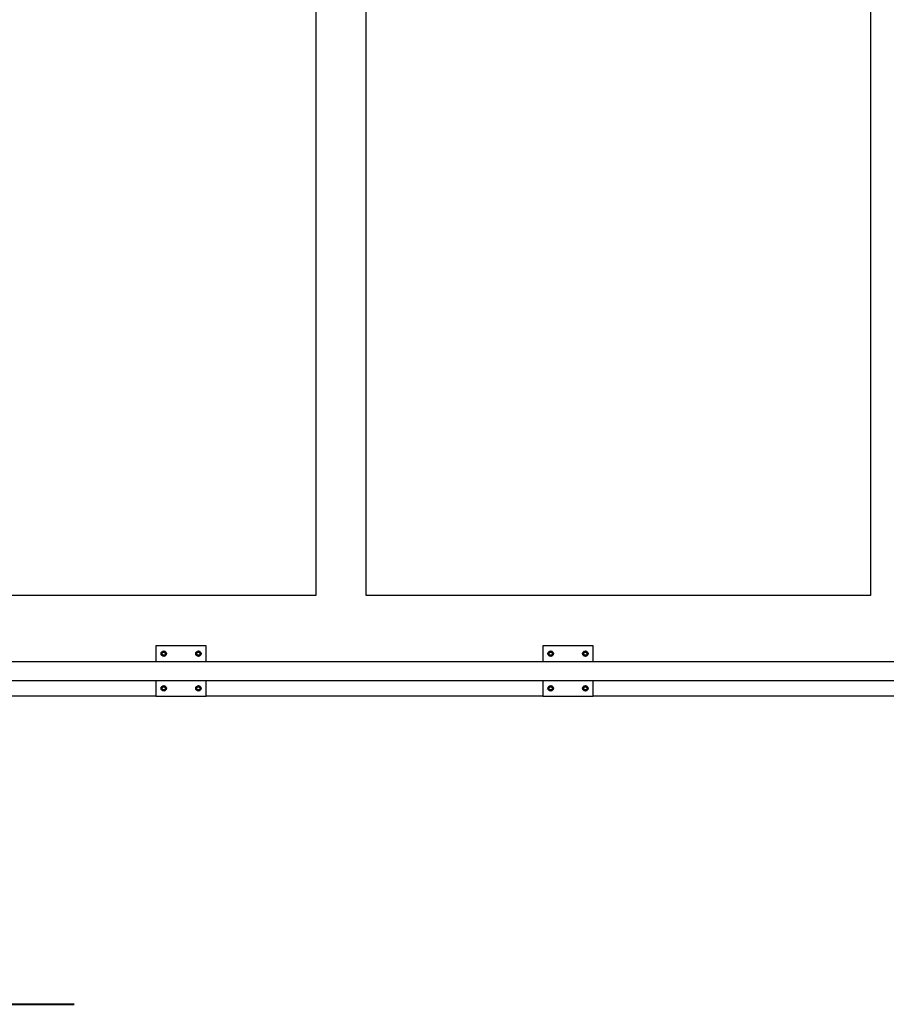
# Model space of a CAD drawing. Header units: inches. Extents: x 18 to 846, y -67 to 561.
# Tile 614 of 656: x 463 to 532, y 382 to 460. Entities that reach past the tile are written whole.
import ezdxf

# ---------------------------------------------------------------- set-up
doc = ezdxf.new("R2010")
doc.units = ezdxf.units.IN
doc.header["$LTSCALE"] = 24
doc.header["$MEASUREMENT"] = 0
doc.layers.add('Symbol (ANSI)', color=7, linetype='Continuous', lineweight=25)
doc.layers.add('Visible (ANSI)', color=7, linetype='Continuous', lineweight=30)

msp = doc.modelspace()

# ---------------------------------------------------------------- linework, layer by layer
at = {"layer": 'Symbol (ANSI)', "lineweight": 40}
msp.add_line((431.64447, 381.54548), (467.49915, 381.54548), dxfattribs=at)
at = {"layer": 'Visible (ANSI)'}
for p, q in [((486.67843, 536.00673), (486.67843, 414.00673)), ((530.67843, 536.00673), (530.67843, 414.00673)), ((490.67843, 414.00673), (490.67843, 534.92302)), ((486.67843, 414.00673), (442.67843, 414.00673)), ((530.67843, 414.00673), (490.67843, 414.00673)), ((473.98293, 410.00673), (473.98293, 408.75673)), ((477.98293, 410.00673), (473.98293, 410.00673)), ((477.98293, 408.75673), (477.98293, 410.00673)), ((504.67843, 410.00673), (504.67843, 408.75673)), ((508.67843, 410.00673), (504.67843, 410.00673)), ((508.67843, 408.75673), (508.67843, 410.00673)), ((474.52993, 409.51683), (474.45193, 409.4718)), ((474.45193, 409.4718), (474.45193, 409.38173)), ((474.45193, 409.38173), (474.45193, 409.29166)), ((474.45193, 409.29166), (474.52993, 409.24663)), ((474.60793, 409.56186), (474.52993, 409.51683)), ((474.52993, 409.24663), (474.60793, 409.2016)), ((474.68593, 409.51683), (474.60793, 409.56186)), ((474.60793, 409.2016), (474.68593, 409.24663)), ((474.76393, 409.4718), (474.68593, 409.51683)), ((474.68593, 409.24663), (474.76393, 409.29166)), ((474.76393, 409.38173), (474.76393, 409.4718)), ((474.76393, 409.29166), (474.76393, 409.38173)), ((477.27993, 409.51683), (477.20193, 409.4718)), ((477.20193, 409.4718), (477.20193, 409.38173)), ((477.20193, 409.38173), (477.20193, 409.29166)), ((477.20193, 409.29166), (477.27993, 409.24663)), ((477.35793, 409.56186), (477.27993, 409.51683)), ((477.27993, 409.24663), (477.35793, 409.2016)), ((477.43593, 409.51683), (477.35793, 409.56186)), ((477.35793, 409.2016), (477.43593, 409.24663)), ((477.51393, 409.4718), (477.43593, 409.51683)), ((477.43593, 409.24663), (477.51393, 409.29166)), ((477.51393, 409.38173), (477.51393, 409.4718)), ((477.51393, 409.29166), (477.51393, 409.38173)), ((505.22543, 409.51683), (505.14743, 409.4718)), ((505.14743, 409.4718), (505.14743, 409.38173)), ((505.14743, 409.38173), (505.14743, 409.29166)), ((505.14743, 409.29166), (505.22543, 409.24663)), ((505.30343, 409.56186), (505.22543, 409.51683)), ((505.22543, 409.24663), (505.30343, 409.2016)), ((505.38143, 409.51683), (505.30343, 409.56186)), ((505.30343, 409.2016), (505.38143, 409.24663)), ((505.45943, 409.4718), (505.38143, 409.51683)), ((505.38143, 409.24663), (505.45943, 409.29166)), ((505.45943, 409.38173), (505.45943, 409.4718)), ((505.45943, 409.29166), (505.45943, 409.38173)), ((507.97543, 409.51683), (507.89743, 409.4718)), ((507.89743, 409.4718), (507.89743, 409.38173)), ((507.89743, 409.38173), (507.89743, 409.29166)), ((507.89743, 409.29166), (507.97543, 409.24663)), ((508.05343, 409.56186), (507.97543, 409.51683)), ((507.97543, 409.24663), (508.05343, 409.2016)), ((508.13143, 409.51683), (508.05343, 409.56186)), ((508.05343, 409.2016), (508.13143, 409.24663)), ((508.20943, 409.4718), (508.13143, 409.51683)), ((508.13143, 409.24663), (508.20943, 409.29166)), ((508.20943, 409.38173), (508.20943, 409.4718)), ((508.20943, 409.29166), (508.20943, 409.38173)), ((444.53743, 408.75673), (535.54636, 408.75673)), ((444.53743, 407.25673), (537.04636, 407.25673)), ((473.98293, 407.25673), (473.98293, 406.00673)), ((477.98293, 406.00673), (477.98293, 407.25673)), ((504.67843, 407.25673), (504.67843, 406.00673)), ((508.67843, 406.00673), (508.67843, 407.25673)), ((474.52993, 406.76683), (474.45193, 406.7218)), ((474.45193, 406.7218), (474.45193, 406.63173)), ((474.45193, 406.63173), (474.45193, 406.54166)), ((474.45193, 406.54166), (474.52993, 406.49663)), ((474.60793, 406.81186), (474.52993, 406.76683)), ((474.52993, 406.49663), (474.60793, 406.4516)), ((474.68593, 406.76683), (474.60793, 406.81186)), ((474.60793, 406.4516), (474.68593, 406.49663)), ((474.76393, 406.7218), (474.68593, 406.76683)), ((474.68593, 406.49663), (474.76393, 406.54166)), ((474.76393, 406.63173), (474.76393, 406.7218)), ((474.76393, 406.54166), (474.76393, 406.63173)), ((477.27993, 406.76683), (477.20193, 406.7218)), ((477.20193, 406.7218), (477.20193, 406.63173)), ((477.20193, 406.63173), (477.20193, 406.54166)), ((477.20193, 406.54166), (477.27993, 406.49663)), ((477.35793, 406.81186), (477.27993, 406.76683)), ((477.27993, 406.49663), (477.35793, 406.4516)), ((477.43593, 406.76683), (477.35793, 406.81186)), ((477.35793, 406.4516), (477.43593, 406.49663)), ((477.51393, 406.7218), (477.43593, 406.76683)), ((477.43593, 406.49663), (477.51393, 406.54166)), ((477.51393, 406.63173), (477.51393, 406.7218)), ((477.51393, 406.54166), (477.51393, 406.63173)), ((505.22543, 406.76683), (505.14743, 406.7218)), ((505.14743, 406.7218), (505.14743, 406.63173)), ((505.14743, 406.63173), (505.14743, 406.54166)), ((505.14743, 406.54166), (505.22543, 406.49663)), ((505.30343, 406.81186), (505.22543, 406.76683)), ((505.22543, 406.49663), (505.30343, 406.4516)), ((505.38143, 406.76683), (505.30343, 406.81186)), ((505.30343, 406.4516), (505.38143, 406.49663)), ((505.45943, 406.7218), (505.38143, 406.76683)), ((505.38143, 406.49663), (505.45943, 406.54166)), ((505.45943, 406.63173), (505.45943, 406.7218)), ((505.45943, 406.54166), (505.45943, 406.63173)), ((507.97543, 406.76683), (507.89743, 406.7218)), ((507.89743, 406.7218), (507.89743, 406.63173)), ((507.89743, 406.63173), (507.89743, 406.54166)), ((507.89743, 406.54166), (507.97543, 406.49663)), ((508.05343, 406.81186), (507.97543, 406.76683)), ((507.97543, 406.49663), (508.05343, 406.4516)), ((508.13143, 406.76683), (508.05343, 406.81186)), ((508.05343, 406.4516), (508.13143, 406.49663)), ((508.20943, 406.7218), (508.13143, 406.76683)), ((508.13143, 406.49663), (508.20943, 406.54166)), ((508.20943, 406.63173), (508.20943, 406.7218)), ((508.20943, 406.54166), (508.20943, 406.63173)), ((473.98293, 406.00673), (447.28743, 406.00673)), ((473.98293, 406.00673), (477.98293, 406.00673)), ((504.67843, 406.00673), (477.98293, 406.00673)), ((504.67843, 406.00673), (508.67843, 406.00673)), ((534.30343, 406.00673), (508.67843, 406.00673))]:
    msp.add_line(p, q, dxfattribs=at)
for centre, radius in [((474.60793, 409.38173), 0.216), ((477.35793, 409.38173), 0.216), ((505.30343, 409.38173), 0.216), ((508.05343, 409.38173), 0.216), ((474.60793, 409.38173), 0.1248), ((477.35793, 409.38173), 0.1248), ((505.30343, 409.38173), 0.1248), ((508.05343, 409.38173), 0.1248), ((474.60793, 406.63173), 0.216), ((474.60793, 406.63173), 0.1248), ((477.35793, 406.63173), 0.216), ((477.35793, 406.63173), 0.1248), ((505.30343, 406.63173), 0.216), ((505.30343, 406.63173), 0.1248), ((508.05343, 406.63173), 0.216), ((508.05343, 406.63173), 0.1248)]:
    msp.add_circle(centre, radius, dxfattribs=at)
for centre, start, end in [((474.60793, 409.38173), 120, 180), ((474.60793, 409.38173), 180, 240), ((474.60793, 409.38173), 60, 120), ((474.60793, 409.38173), 240, 300), ((474.60793, 409.38173), 0, 60), ((474.60793, 409.38173), 300, 0), ((477.35793, 409.38173), 120, 180), ((477.35793, 409.38173), 180, 240), ((477.35793, 409.38173), 60, 120), ((477.35793, 409.38173), 240, 300), ((477.35793, 409.38173), 0, 60), ((477.35793, 409.38173), 300, 0), ((505.30343, 409.38173), 120, 180), ((505.30343, 409.38173), 180, 240), ((505.30343, 409.38173), 60, 120), ((505.30343, 409.38173), 240, 300), ((505.30343, 409.38173), 0, 60), ((505.30343, 409.38173), 300, 0), ((508.05343, 409.38173), 120, 180), ((508.05343, 409.38173), 180, 240), ((508.05343, 409.38173), 60, 120), ((508.05343, 409.38173), 240, 300), ((508.05343, 409.38173), 0, 60), ((508.05343, 409.38173), 300, 0), ((474.60793, 406.63173), 120, 180), ((474.60793, 406.63173), 180, 240), ((474.60793, 406.63173), 60, 120), ((474.60793, 406.63173), 240, 300), ((474.60793, 406.63173), 0, 60), ((474.60793, 406.63173), 300, 0), ((477.35793, 406.63173), 120, 180), ((477.35793, 406.63173), 180, 240), ((477.35793, 406.63173), 60, 120), ((477.35793, 406.63173), 240, 300), ((477.35793, 406.63173), 0, 60), ((477.35793, 406.63173), 300, 0), ((505.30343, 406.63173), 120, 180), ((505.30343, 406.63173), 180, 240), ((505.30343, 406.63173), 60, 120), ((505.30343, 406.63173), 240, 300), ((505.30343, 406.63173), 0, 60), ((505.30343, 406.63173), 300, 0), ((508.05343, 406.63173), 120, 180), ((508.05343, 406.63173), 180, 240), ((508.05343, 406.63173), 60, 120), ((508.05343, 406.63173), 240, 300), ((508.05343, 406.63173), 0, 60), ((508.05343, 406.63173), 300, 0)]:
    msp.add_arc(centre, 0.156, start, end, dxfattribs=at)

doc.saveas('drawing.dxf')
